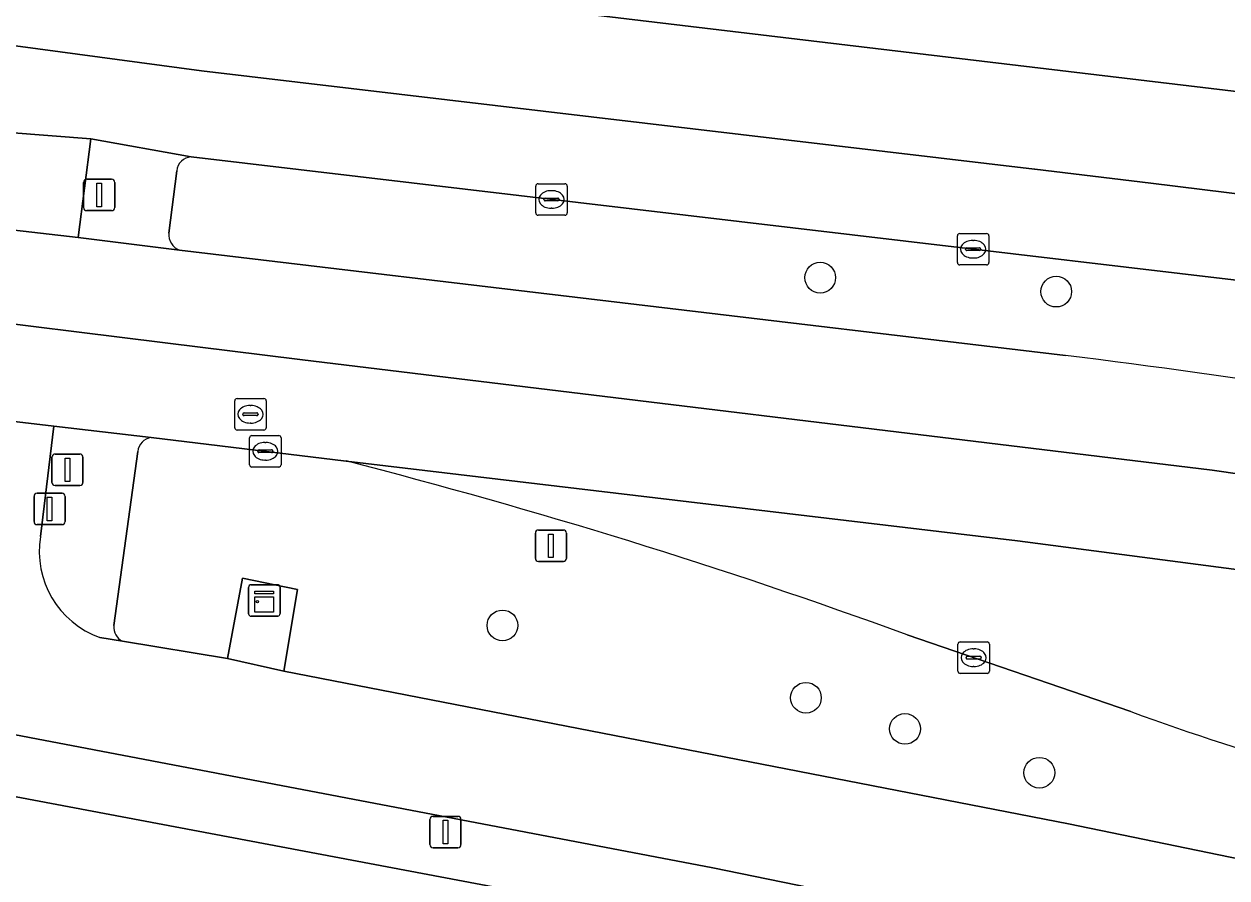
# Model space of a CAD drawing. Extents: x 157692 to 159674, y 381452 to 383291.
# Drawn here: x 158545.26 to 158583.52, y 382086.07 to 382113.23 of the extents above; entities that cross this region are included whole.
import ezdxf

# ---------------------------------------------------------------- set-up
doc = ezdxf.new("R2010")
doc.units = 0
for name, color, linetype in [('IMGEO_Berm_groen', 7, 'Continuous'), ('IMGEO_Boom', 7, 'Continuous'), ('IMGEO_Drukknoppaal', 7, 'Continuous'), ('IMGEO_Fietspad_gesloten', 7, 'Continuous'), ('IMGEO_Groenvoorziening', 7, 'Continuous'), ('IMGEO_Kast', 7, 'Continuous'), ('IMGEO_Kolk', 7, 'Continuous'), ('IMGEO_Lichtmast', 7, 'Continuous'), ('IMGEO_Rijbaan_lokaal_open', 7, 'Continuous'), ('IMGEO_Rijbaan_regionaal_gesloten', 7, 'Continuous'), ('IMGEO_Rioolput', 7, 'Continuous'), ('IMGEO_Terreindeel_open', 7, 'Continuous'), ('IMGEO_Verkeersregelinstallatiepaal', 7, 'Continuous'), ('IMGEO_Voetpad_open', 7, 'Continuous')]:
    doc.layers.add(name, color=color, linetype=linetype)

msp = doc.modelspace()

# ---------------------------------------------------------------- linework, layer by layer
at = {"layer": 'IMGEO_Berm_groen'}
for points in [[(158633.505, 382100.786), (158606.471, 382102.409), (158550.574, 382109.004)], [(158550.118, 382108.563), (158549.864, 382106.575)], [(158550.201, 382106.038), (158578.391, 382102.689)], [(158555.508, 382099.332), (158549.3, 382100.078)], [(158548.878, 382099.632), (158548.116, 382094.097)], [(158548.395, 382093.597), (158551.737, 382093.049), (158552.208, 382095.6), (158553.954, 382095.244), (158553.523, 382092.644), (158578.485, 382087.788), (158599.36, 382083.49), (158599.637, 382084.492)], [(158580.468, 382091.359), (158573.35, 382093.804)]]:
    msp.add_lwpolyline(points, dxfattribs=at)
for centre, radius, start, end in [((158550.61, 382108.51), 0.495, 94.21, 173.874), ((158550.422, 382106.551), 0.559, 177.5434, 246.6781), ((158545.733, 381838.273), 266.425, 79.32342, 82.95901), ((158549.378, 382099.582), 0.502, 98.9242, 174.2434), ((158508.411, 381915.767), 189.511, 69.96064, 75.61018), ((158548.61, 382094.045), 0.496, 173.9441, 244.3789), ((158609.047, 382169.865), 83.546, 249.99697, 258.446)]:
    msp.add_arc(centre, radius, start, end, dxfattribs=at)
at = {"layer": 'IMGEO_Boom'}
for centre in [(158570.586, 382105.164), (158578.094, 382104.72), (158560.479, 382094.102), (158570.132, 382091.8), (158573.283, 382090.811), (158577.557, 382089.416)]:
    msp.add_circle(centre, 0.489, dxfattribs=at)
at = {"layer": 'IMGEO_Drukknoppaal'}
for p, q in [((158545.579, 382097.407), (158545.579, 382098.207)), ((158545.579, 382098.207), (158545.579, 382097.407)), ((158545.679, 382098.307), (158546.469, 382098.307)), ((158546.469, 382098.307), (158545.679, 382098.307)), ((158546.569, 382098.207), (158546.569, 382097.407)), ((158546.569, 382097.407), (158546.569, 382098.207)), ((158546.469, 382097.307), (158545.679, 382097.307)), ((158545.679, 382097.307), (158546.469, 382097.307))]:
    msp.add_line(p, q, dxfattribs=at)
msp.add_lwpolyline([(158545.999, 382098.182), (158546.149, 382098.182), (158546.149, 382097.432), (158545.999, 382097.432), (158545.999, 382098.182)], dxfattribs=at)
for centre, start, end in [((158545.679, 382098.207), 90, 180), ((158545.679, 382098.207), 90, 180), ((158546.469, 382098.207), 0, 90), ((158546.469, 382098.207), 360, 90), ((158545.679, 382097.407), 180, 270), ((158545.679, 382097.407), 180, 270), ((158546.469, 382097.407), 270, 0), ((158546.469, 382097.407), 270, 0)]:
    msp.add_arc(centre, 0.1, start, end, dxfattribs=at)
at = {"layer": 'IMGEO_Fietspad_gesloten'}
for points in [[(158543.104, 382106.886), (158546.98, 382106.438), (158547.381, 382109.582), (158543.408, 382109.885)], [(158545.784, 382096.927), (158546.212, 382100.441), (158542.34, 382100.899)], [(158776.64, 382046.995), (158774.025, 382047.607), (158748.896, 382052.715), (158732.567, 382056.096), (158710.713, 382060.669), (158694.964, 382063.831), (158656.145, 382071.8), (158599.36, 382083.49), (158578.485, 382087.788), (158553.523, 382092.644), (158551.737, 382093.049), (158548.395, 382093.597), (158547.676, 382093.718)], [(158533.524, 382092.807), (158567.173, 382086.396), (158657.056, 382067.984), (158692.348, 382060.756), (158733.578, 382052.258), (158746.373, 382049.67), (158773.852, 382044.005)]]:
    msp.add_lwpolyline(points, dxfattribs=at)
msp.add_arc((158548.642, 382096.45), 2.897, 170.5177, 250.5288, dxfattribs=at)
at = {"layer": 'IMGEO_Groenvoorziening'}
msp.add_lwpolyline([(158549.165, 382082.495), (158553.463, 382083.589), (158557.24, 382084.126), (158561.024, 382084.622), (158565.878, 382084.366), (158570.941, 382083.698), (158567.095, 382084.488), (158556.81, 382086.425), (158533.535, 382090.81)], dxfattribs=at)
at = {"layer": 'IMGEO_Kast'}
for p, q in [((158552.405, 382094.472), (158552.405, 382095.313)), ((158552.405, 382095.313), (158552.405, 382094.472)), ((158552.48, 382095.397), (158553.321, 382095.397)), ((158553.321, 382095.397), (158552.48, 382095.397)), ((158553.405, 382095.322), (158553.405, 382094.481)), ((158553.405, 382094.481), (158553.405, 382095.322)), ((158553.33, 382094.397), (158552.489, 382094.397)), ((158552.489, 382094.397), (158553.33, 382094.397))]:
    msp.add_line(p, q, dxfattribs=at)
for points in [[(158552.6, 382095.187), (158553.2, 382095.187), (158553.2, 382095.102), (158552.6, 382095.102), (158552.6, 382095.187)], [(158552.6, 382095.012), (158553.2, 382095.012), (158553.2, 382094.523), (158552.6, 382094.523), (158552.6, 382095.012)]]:
    msp.add_lwpolyline(points, dxfattribs=at)
msp.add_circle((158552.684, 382094.861), 0.0377, dxfattribs=at)
for centre, start, end in [((158552.483, 382095.319), 92.4484, 184.2845), ((158552.483, 382095.319), 92.4484, 184.2845), ((158553.327, 382095.319), 2.4484, 94.2845), ((158553.327, 382095.319), 2.4484, 94.2845), ((158552.483, 382094.475), 182.4484, 274.2845), ((158552.483, 382094.475), 182.4484, 274.2845), ((158553.327, 382094.475), 272.4484, 4.2845), ((158553.327, 382094.475), 272.4484, 4.2845)]:
    msp.add_arc(centre, 0.0779, start, end, dxfattribs=at)
at = {"layer": 'IMGEO_Kolk'}
for p, q in [((158561.538, 382107.225), (158561.538, 382108.077)), ((158561.613, 382108.151), (158562.465, 382108.151)), ((158562.539, 382108.077), (158562.539, 382107.225)), ((158561.84, 382107.694), (158562.238, 382107.694)), ((158562.026, 382107.931), (158562.051, 382107.931)), ((158561.797, 382107.645), (158561.797, 382107.657)), ((158562.235, 382107.608), (158561.837, 382107.608)), ((158562.049, 382107.371), (158562.024, 382107.371)), ((158562.281, 382107.657), (158562.281, 382107.645)), ((158562.465, 382107.151), (158561.613, 382107.151)), ((158575.026, 382106.569), (158575.878, 382106.569)), ((158574.951, 382105.643), (158574.951, 382106.495)), ((158575.439, 382106.349), (158575.464, 382106.349)), ((158575.952, 382106.495), (158575.952, 382105.643)), ((158575.21, 382106.063), (158575.21, 382106.075)), ((158575.648, 382106.026), (158575.25, 382106.026)), ((158575.253, 382106.112), (158575.651, 382106.112)), ((158575.462, 382105.789), (158575.437, 382105.789)), ((158575.694, 382106.075), (158575.694, 382106.063)), ((158575.878, 382105.569), (158575.026, 382105.569)), ((158552.435, 382099.215), (158552.435, 382100.067)), ((158552.51, 382100.141), (158553.362, 382100.141)), ((158553.436, 382100.067), (158553.436, 382099.215)), ((158552.694, 382099.635), (158552.694, 382099.647)), ((158552.737, 382099.684), (158553.135, 382099.684)), ((158552.923, 382099.921), (158552.948, 382099.921)), ((158553.178, 382099.647), (158553.178, 382099.635)), ((158553.132, 382099.598), (158552.734, 382099.598)), ((158552.946, 382099.361), (158552.921, 382099.361)), ((158553.362, 382099.141), (158552.51, 382099.141)), ((158575.042, 382093.576), (158575.894, 382093.576)), ((158574.967, 382092.65), (158574.967, 382093.502)), ((158575.455, 382093.356), (158575.48, 382093.356)), ((158575.968, 382093.502), (158575.968, 382092.65)), ((158575.226, 382093.07), (158575.226, 382093.082)), ((158575.664, 382093.033), (158575.266, 382093.033)), ((158575.269, 382093.119), (158575.667, 382093.119)), ((158575.478, 382092.796), (158575.453, 382092.796)), ((158575.71, 382093.082), (158575.71, 382093.07)), ((158575.894, 382092.576), (158575.042, 382092.576))]:
    msp.add_line(p, q, dxfattribs=at)
for points in [[(158561.538, 382107.225), (158561.538, 382108.077)], [(158561.613, 382108.151), (158562.465, 382108.151)], [(158562.539, 382108.077), (158562.539, 382107.225)], [(158562.465, 382107.151), (158561.613, 382107.151)], [(158575.026, 382106.569), (158575.878, 382106.569)], [(158574.951, 382105.643), (158574.951, 382106.495)], [(158575.952, 382106.495), (158575.952, 382105.643)], [(158575.878, 382105.569), (158575.026, 382105.569)], [(158552.435, 382099.215), (158552.435, 382100.067)], [(158552.51, 382100.141), (158553.362, 382100.141)], [(158553.436, 382100.067), (158553.436, 382099.215)], [(158553.362, 382099.141), (158552.51, 382099.141)], [(158575.042, 382093.576), (158575.894, 382093.576)], [(158574.967, 382092.65), (158574.967, 382093.502)], [(158575.968, 382093.502), (158575.968, 382092.65)], [(158575.894, 382092.576), (158575.042, 382092.576)]]:
    msp.add_lwpolyline(points, dxfattribs=at)
for centre, radius, start, end in [((158561.615, 382108.075), 0.0765, 91.552, 178.448), ((158561.615, 382108.075), 0.0765, 91.552, 178.448), ((158562.463, 382108.075), 0.0765, 1.552, 88.448), ((158562.463, 382108.075), 0.0765, 1.552, 88.448), ((158561.837, 382107.654), 0.0403, 85.8775, 175.7526), ((158562.242, 382107.656), 0.0386, 1.7309, 96.639), ((158561.834, 382107.644), 0.0366, 178.938, 274.7102), ((158562.238, 382107.651), 0.043, 264.8664, 352.4533), ((158561.615, 382107.227), 0.0765, 181.552, 268.448), ((158561.615, 382107.227), 0.0765, 181.552, 268.448), ((158562.463, 382107.227), 0.0765, 271.552, 358.448), ((158562.463, 382107.227), 0.0765, 271.552, 358.448), ((158575.028, 382106.493), 0.0765, 91.552, 178.448), ((158575.028, 382106.493), 0.0765, 91.552, 178.448), ((158575.876, 382106.493), 0.0765, 1.552, 88.448), ((158575.876, 382106.493), 0.0765, 1.552, 88.448), ((158575.25, 382106.072), 0.0403, 85.8775, 175.7526), ((158575.247, 382106.062), 0.0366, 178.938, 274.7102), ((158575.651, 382106.069), 0.043, 264.8664, 352.4533), ((158575.655, 382106.074), 0.0386, 1.7309, 96.639), ((158575.028, 382105.645), 0.0765, 181.552, 268.448), ((158575.028, 382105.645), 0.0765, 181.552, 268.448), ((158575.876, 382105.645), 0.0765, 271.552, 358.448), ((158575.876, 382105.645), 0.0765, 271.552, 358.448), ((158552.512, 382100.065), 0.0765, 91.552, 178.448), ((158552.512, 382100.065), 0.0765, 91.552, 178.448), ((158553.36, 382100.065), 0.0765, 1.552, 88.448), ((158553.36, 382100.065), 0.0765, 1.552, 88.448), ((158552.734, 382099.644), 0.0403, 85.8775, 175.7526), ((158552.731, 382099.634), 0.0366, 178.938, 274.7102), ((158553.135, 382099.641), 0.043, 264.8664, 352.4533), ((158553.139, 382099.646), 0.0386, 1.7309, 96.639), ((158552.512, 382099.217), 0.0765, 181.552, 268.448), ((158552.512, 382099.217), 0.0765, 181.552, 268.448), ((158553.36, 382099.217), 0.0765, 271.552, 358.448), ((158553.36, 382099.217), 0.0765, 271.552, 358.448), ((158575.044, 382093.5), 0.0765, 91.552, 178.448), ((158575.044, 382093.5), 0.0765, 91.552, 178.448), ((158575.892, 382093.5), 0.0765, 1.552, 88.448), ((158575.892, 382093.5), 0.0765, 1.552, 88.448), ((158575.266, 382093.079), 0.0403, 85.8775, 175.7526), ((158575.263, 382093.069), 0.0366, 178.938, 274.7102), ((158575.667, 382093.076), 0.043, 264.8664, 352.4533), ((158575.671, 382093.081), 0.0386, 1.7309, 96.639), ((158575.044, 382092.652), 0.0765, 181.552, 268.448), ((158575.044, 382092.652), 0.0765, 181.552, 268.448), ((158575.892, 382092.652), 0.0765, 271.552, 358.448), ((158575.892, 382092.652), 0.0765, 271.552, 358.448)]:
    msp.add_arc(centre, radius, start, end, dxfattribs=at)
for centre, major_axis, ratio, start_param, end_param in [((158562.025, 382107.651), (-0.387, 0.002), 0.722429, 4.712389, 7.853982), ((158562.05, 382107.651), (-0.39, 0.002), 0.717154, 1.570796, 4.712389), ((158575.438, 382106.069), (-0.387, 0.002), 0.722429, 4.712389, 7.853982), ((158575.463, 382106.069), (-0.39, 0.002), 0.717154, 1.570796, 4.712389), ((158552.922, 382099.641), (-0.387, 0.002), 0.722429, 4.712389, 7.853982), ((158552.947, 382099.641), (-0.39, 0.002), 0.717154, 1.570796, 4.712389), ((158575.454, 382093.076), (-0.387, 0.002), 0.722429, 4.712389, 7.853982), ((158575.479, 382093.076), (-0.39, 0.002), 0.717154, 1.570796, 4.712389)]:
    msp.add_ellipse(centre, major_axis=major_axis, ratio=ratio, start_param=start_param, end_param=end_param, dxfattribs=at)
at = {"layer": 'IMGEO_Lichtmast'}
for p, q in [((158561.526, 382096.235), (158561.526, 382097.035)), ((158561.526, 382097.035), (158561.526, 382096.235)), ((158561.626, 382097.135), (158562.416, 382097.135)), ((158562.416, 382097.135), (158561.626, 382097.135)), ((158562.516, 382097.035), (158562.516, 382096.235)), ((158562.516, 382096.235), (158562.516, 382097.035)), ((158562.416, 382096.135), (158561.626, 382096.135)), ((158561.626, 382096.135), (158562.416, 382096.135)), ((158558.17, 382087.129), (158558.17, 382087.929)), ((158558.17, 382087.929), (158558.17, 382087.129)), ((158558.27, 382088.029), (158559.06, 382088.029)), ((158559.06, 382088.029), (158558.27, 382088.029)), ((158559.16, 382087.929), (158559.16, 382087.129)), ((158559.16, 382087.129), (158559.16, 382087.929)), ((158559.06, 382087.029), (158558.27, 382087.029)), ((158558.27, 382087.029), (158559.06, 382087.029))]:
    msp.add_line(p, q, dxfattribs=at)
for points in [[(158561.946, 382097.01), (158562.096, 382097.01), (158562.096, 382096.26), (158561.946, 382096.26), (158561.946, 382097.01)], [(158558.59, 382087.904), (158558.74, 382087.904), (158558.74, 382087.154), (158558.59, 382087.154), (158558.59, 382087.904)]]:
    msp.add_lwpolyline(points, dxfattribs=at)
for centre, start, end in [((158561.626, 382097.035), 90, 180), ((158561.626, 382097.035), 90, 180), ((158562.416, 382097.035), 0, 90), ((158562.416, 382097.035), 360, 90), ((158561.626, 382096.235), 180, 270), ((158561.626, 382096.235), 180, 270), ((158562.416, 382096.235), 270, 0), ((158562.416, 382096.235), 270, 0), ((158558.27, 382087.929), 90, 180), ((158558.27, 382087.929), 90, 180), ((158559.06, 382087.929), 0, 90), ((158559.06, 382087.929), 360, 90), ((158558.27, 382087.129), 180, 270), ((158558.27, 382087.129), 180, 270), ((158559.06, 382087.129), 270, 0), ((158559.06, 382087.129), 270, 0)]:
    msp.add_arc(centre, 0.1, start, end, dxfattribs=at)
at = {"layer": 'IMGEO_Rijbaan_lokaal_open'}
for points in [[(158585.035, 382095.717), (158576.858, 382096.793), (158555.508, 382099.332)], [(158573.35, 382093.804), (158580.468, 382091.359)]]:
    msp.add_lwpolyline(points, dxfattribs=at)
for centre, radius, start, end in [((158508.411, 381915.767), 189.511, 69.96064, 75.61018), ((158609.047, 382169.865), 83.546, 249.99697, 258.446)]:
    msp.add_arc(centre, radius, start, end, dxfattribs=at)
at = {"layer": 'IMGEO_Rijbaan_regionaal_gesloten'}
for points in [[(158544.731, 382122.061), (158544.412, 382119.125), (158544.073, 382116.001), (158555.79, 382114.433), (158598.421, 382109.348), (158600.665, 382109.068), (158604.424, 382108.621), (158605.202, 382108.529), (158612.349, 382107.545), (158614.278, 382107.25), (158616.181, 382106.959), (158617.449, 382106.752), (158626.935, 382105.205), (158633.519, 382104.023), (158635.307, 382103.698), (158638.613, 382103.052), (158678.367, 382094.92)], [(158555.79, 382114.433), (158544.073, 382116.001), (158543.714, 382112.703), (158550.906, 382111.74), (158577.406, 382108.614), (158577.418, 382108.613), (158581.106, 382108.166), (158584.374, 382107.769), (158588.529, 382107.265), (158592.521, 382106.78), (158596.329, 382106.318), (158599.863, 382105.889), (158603.835, 382105.407), (158607.932, 382104.91), (158608.38, 382104.856), (158615.45, 382103.835), (158624.947, 382102.286), (158628.706, 382101.627), (158633.505, 382100.786)], [(158678.367, 382094.92), (158638.613, 382103.052), (158635.307, 382103.698), (158633.519, 382104.023), (158626.935, 382105.205), (158617.449, 382106.752), (158616.181, 382106.959), (158614.278, 382107.25), (158612.349, 382107.545), (158605.202, 382108.529), (158604.424, 382108.621), (158600.665, 382109.068), (158598.421, 382109.348), (158555.79, 382114.433)], [(158578.391, 382102.689), (158550.201, 382106.038), (158546.98, 382106.438), (158543.104, 382106.886), (158542.731, 382103.96), (158549.755, 382103.091), (158552.923, 382102.699), (158554.031, 382102.561), (158583.058, 382099.038), (158587.099, 382098.457), (158589.111, 382098.117), (158590.801, 382097.831), (158594.654, 382097.166), (158598.418, 382096.431), (158606.057, 382094.876), (158609.848, 382094.151), (158622.531, 382091.496), (158694.915, 382076.653)], [(158589.111, 382098.117), (158587.099, 382098.457), (158583.058, 382099.038), (158554.031, 382102.561), (158552.923, 382102.699), (158549.755, 382103.091), (158542.731, 382103.96), (158542.34, 382100.899), (158546.212, 382100.441), (158549.3, 382100.078), (158555.508, 382099.332), (158576.858, 382096.793), (158585.035, 382095.717), (158600.841, 382092.865), (158711.762, 382070.015), (158773.956, 382057.298), (158778.07, 382056.314)]]:
    msp.add_lwpolyline(points, dxfattribs=at)
msp.add_lwpolyline([(158577.406, 382108.614), (158550.906, 382111.74), (158543.714, 382112.703), (158543.408, 382109.885), (158547.381, 382109.582), (158550.574, 382109.004), (158606.471, 382102.409), (158633.505, 382100.786), (158628.706, 382101.627), (158624.947, 382102.286), (158615.45, 382103.835), (158608.38, 382104.856), (158607.932, 382104.91), (158603.835, 382105.407), (158599.863, 382105.889), (158596.329, 382106.318), (158592.521, 382106.78), (158588.529, 382107.265), (158584.374, 382107.769), (158581.106, 382108.166), (158577.418, 382108.613)], close=True, dxfattribs=at)
msp.add_arc((158545.733, 381838.273), 266.425, 79.32342, 82.95901, dxfattribs=at)
at = {"layer": 'IMGEO_Rioolput'}
for p, q in [((158551.963, 382100.392), (158551.963, 382101.244)), ((158552.038, 382101.318), (158552.89, 382101.318)), ((158552.964, 382101.244), (158552.964, 382100.392)), ((158552.222, 382100.812), (158552.222, 382100.824)), ((158552.265, 382100.861), (158552.663, 382100.861)), ((158552.451, 382101.098), (158552.476, 382101.098)), ((158552.706, 382100.824), (158552.706, 382100.812)), ((158552.66, 382100.775), (158552.262, 382100.775)), ((158552.474, 382100.538), (158552.449, 382100.538)), ((158552.89, 382100.318), (158552.038, 382100.318))]:
    msp.add_line(p, q, dxfattribs=at)
for points in [[(158551.963, 382100.392), (158551.963, 382101.244)], [(158552.038, 382101.318), (158552.89, 382101.318)], [(158552.964, 382101.244), (158552.964, 382100.392)], [(158552.89, 382100.318), (158552.038, 382100.318)]]:
    msp.add_lwpolyline(points, dxfattribs=at)
for centre, radius, start, end in [((158552.04, 382101.242), 0.0765, 91.552, 178.448), ((158552.04, 382101.242), 0.0765, 91.552, 178.448), ((158552.888, 382101.242), 0.0765, 1.552, 88.448), ((158552.888, 382101.242), 0.0765, 1.552, 88.448), ((158552.262, 382100.821), 0.0403, 85.8775, 175.7526), ((158552.259, 382100.811), 0.0366, 178.938, 274.7102), ((158552.663, 382100.818), 0.043, 264.8664, 352.4533), ((158552.667, 382100.823), 0.0386, 1.7309, 96.639), ((158552.04, 382100.394), 0.0765, 181.552, 268.448), ((158552.04, 382100.394), 0.0765, 181.552, 268.448), ((158552.888, 382100.394), 0.0765, 271.552, 358.448), ((158552.888, 382100.394), 0.0765, 271.552, 358.448)]:
    msp.add_arc(centre, radius, start, end, dxfattribs=at)
for centre, major_axis, ratio, start_param, end_param in [((158552.45, 382100.818), (-0.387, 0.002), 0.722429, 4.712389, 7.853982), ((158552.475, 382100.818), (-0.39, 0.002), 0.717154, 1.570796, 4.712389)]:
    msp.add_ellipse(centre, major_axis=major_axis, ratio=ratio, start_param=start_param, end_param=end_param, dxfattribs=at)
at = {"layer": 'IMGEO_Terreindeel_open'}
msp.add_lwpolyline([(158553.523, 382092.644), (158553.954, 382095.244), (158552.208, 382095.6), (158551.737, 382093.049)], close=True, dxfattribs=at)
at = {"layer": 'IMGEO_Verkeersregelinstallatiepaal'}
for p, q in [((158547.155, 382107.395), (158547.155, 382108.195)), ((158547.155, 382108.195), (158547.155, 382107.395)), ((158547.255, 382108.295), (158548.045, 382108.295)), ((158548.045, 382108.295), (158547.255, 382108.295)), ((158548.145, 382108.195), (158548.145, 382107.395)), ((158548.145, 382107.395), (158548.145, 382108.195)), ((158548.045, 382107.295), (158547.255, 382107.295)), ((158547.255, 382107.295), (158548.045, 382107.295)), ((158546.146, 382098.652), (158546.146, 382099.452)), ((158546.146, 382099.452), (158546.146, 382098.652)), ((158546.246, 382099.552), (158547.036, 382099.552)), ((158547.036, 382099.552), (158546.246, 382099.552)), ((158547.136, 382099.452), (158547.136, 382098.652)), ((158547.136, 382098.652), (158547.136, 382099.452)), ((158547.036, 382098.552), (158546.246, 382098.552)), ((158546.246, 382098.552), (158547.036, 382098.552))]:
    msp.add_line(p, q, dxfattribs=at)
for points in [[(158547.575, 382108.17), (158547.725, 382108.17), (158547.725, 382107.42), (158547.575, 382107.42), (158547.575, 382108.17)], [(158546.566, 382099.427), (158546.716, 382099.427), (158546.716, 382098.677), (158546.566, 382098.677), (158546.566, 382099.427)]]:
    msp.add_lwpolyline(points, dxfattribs=at)
for centre, start, end in [((158547.255, 382108.195), 90, 180), ((158547.255, 382108.195), 90, 180), ((158548.045, 382108.195), 0, 90), ((158548.045, 382108.195), 360, 90), ((158547.255, 382107.395), 180, 270), ((158547.255, 382107.395), 180, 270), ((158548.045, 382107.395), 270, 0), ((158548.045, 382107.395), 270, 0), ((158546.246, 382099.452), 90, 180), ((158546.246, 382099.452), 90, 180), ((158547.036, 382099.452), 0, 90), ((158547.036, 382099.452), 360, 90), ((158546.246, 382098.652), 180, 270), ((158546.246, 382098.652), 180, 270), ((158547.036, 382098.652), 270, 0), ((158547.036, 382098.652), 270, 0)]:
    msp.add_arc(centre, 0.1, start, end, dxfattribs=at)
at = {"layer": 'IMGEO_Voetpad_open'}
for points in [[(158550.574, 382109.004), (158547.381, 382109.582), (158546.98, 382106.438), (158550.201, 382106.038)], [(158549.864, 382106.575), (158550.118, 382108.563)], [(158549.3, 382100.078), (158546.212, 382100.441), (158545.784, 382096.927)], [(158548.116, 382094.097), (158548.878, 382099.632)], [(158547.676, 382093.718), (158548.395, 382093.597)], [(158567.173, 382086.396), (158533.524, 382092.807)], [(158533.535, 382090.81), (158556.81, 382086.425), (158567.095, 382084.488), (158570.941, 382083.698), (158575.057, 382082.853), (158656.651, 382066.102), (158657.056, 382067.984), (158567.173, 382086.396)]]:
    msp.add_lwpolyline(points, dxfattribs=at)
for centre, radius, start, end in [((158550.61, 382108.51), 0.495, 94.21, 173.874), ((158550.422, 382106.551), 0.559, 177.5434, 246.6781), ((158549.378, 382099.582), 0.502, 98.9242, 174.2434), ((158548.642, 382096.45), 2.897, 170.5177, 250.5288), ((158548.61, 382094.045), 0.496, 173.9441, 244.3789)]:
    msp.add_arc(centre, radius, start, end, dxfattribs=at)

doc.saveas('drawing.dxf')
